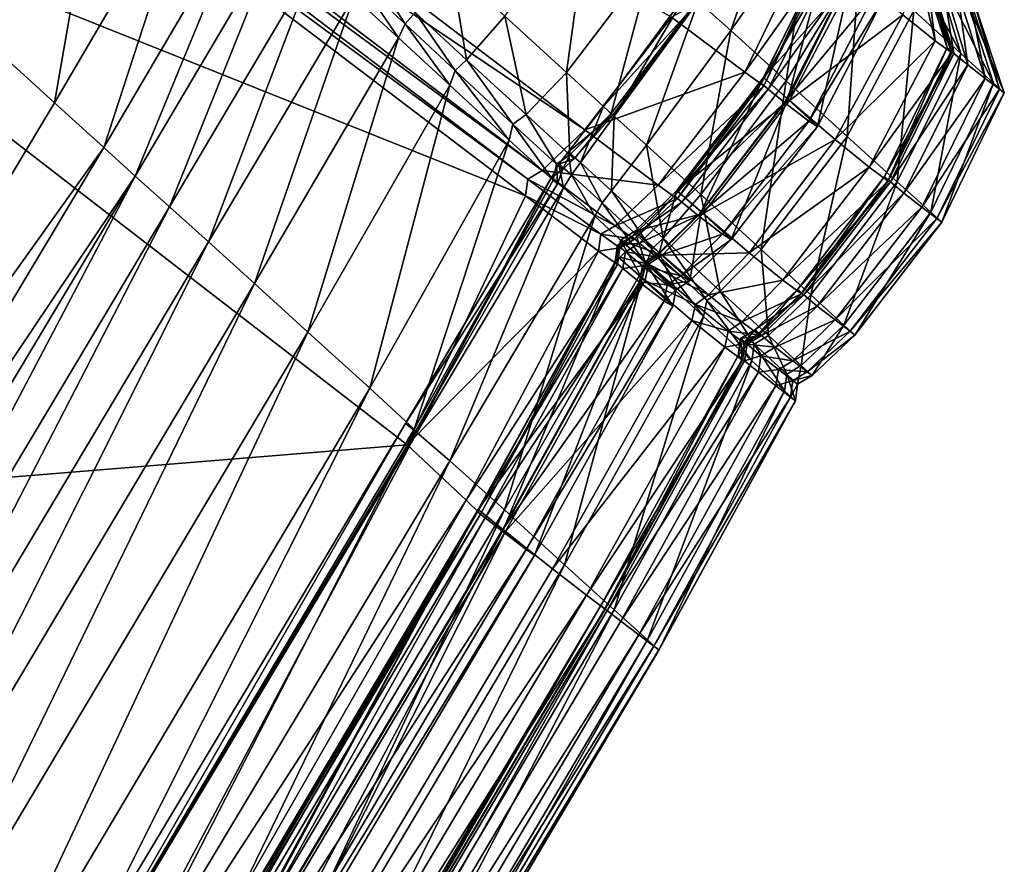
# Model space of a CAD drawing. Header units: millimetres. Extents: x 2387 to 13955, y -4964 to 364.
# Tile 212 of 656: x 6338 to 6350, y -4441 to -4430. Entities that reach past the tile are written whole.
import ezdxf

# ---------------------------------------------------------------- set-up
doc = ezdxf.new("R2010")
doc.units = ezdxf.units.MM
doc.header["$MEASUREMENT"] = 0
doc.layers.add('Predefinito', color=7, linetype='Continuous', true_color=0x000000)

msp = doc.modelspace()

# ---------------------------------------------------------------- linework, layer by layer
at = {"layer": 'Predefinito'}
for points in [[(6345.15, -4431.818, 440.492), (6335.255, -4424.305, 485.693), (6334.735, -4424.801, 485.667)], [(6335.255, -4424.305, 485.693), (6345.15, -4431.818, 440.492), (6346.209, -4430.439, 440.494)], [(6344.628, -4432.314, 440.486), (6334.735, -4424.801, 485.667), (6334.559, -4424.906, 485.65)], [(6334.735, -4424.801, 485.667), (6344.628, -4432.314, 440.486), (6345.15, -4431.818, 440.492)], [(6344.451, -4432.419, 440.482), (6334.559, -4424.906, 485.65), (6334.531, -4425.109, 485.667)], [(6334.559, -4424.906, 485.65), (6344.451, -4432.419, 440.482), (6344.628, -4432.314, 440.486)], [(6344.424, -4432.622, 440.486), (6334.531, -4425.109, 485.667), (6333.255, -4428.152, 485.693)], [(6334.531, -4425.109, 485.667), (6344.424, -4432.622, 440.486), (6344.451, -4432.419, 440.482)], [(6337.471, -4426.043, 12.432), (6339.364, -4427.507, 12.695), (6337.597, -4430.51, 12.568)], [(6338.672, -4431.487, 12.917), (6337.597, -4430.51, 12.568), (6339.364, -4427.507, 12.695)], [(6339.364, -4427.507, 12.695), (6340.431, -4428.481, 13.041), (6338.672, -4431.487, 12.917)], [(6342.979, -4435.666, 440.492), (6333.255, -4428.152, 485.693), (6329.334, -4436.776, 485.701)], [(6333.255, -4428.152, 485.693), (6342.979, -4435.666, 440.492), (6344.424, -4432.622, 440.486)], [(6339.274, -4432.034, 13.256), (6338.672, -4431.487, 12.917), (6340.431, -4428.481, 13.041)], [(6340.431, -4428.481, 13.041), (6341.035, -4429.03, 13.382), (6339.274, -4432.034, 13.256)], [(6346.932, -4430.603, 16.203), (6346.534, -4430.247, 16.184), (6347.535, -4428.877, 16.344)], [(6347.535, -4428.877, 16.344), (6347.906, -4429.21, 16.46), (6346.932, -4430.603, 16.203)], [(6339.657, -4432.381, 13.477), (6339.274, -4432.034, 13.256), (6341.035, -4429.03, 13.382)], [(6341.035, -4429.03, 13.382), (6341.426, -4429.38, 13.605), (6339.657, -4432.381, 13.477)], [(6344.926, -4431.118, 14.76), (6344.171, -4430.428, 13.908), (6345.212, -4429.038, 13.873)], [(6345.212, -4429.038, 13.873), (6345.977, -4429.734, 14.741), (6344.926, -4431.118, 14.76)], [(6347.608, -4431.216, 16.944), (6346.932, -4430.603, 16.203), (6347.906, -4429.21, 16.46)], [(6347.906, -4429.21, 16.46), (6348.503, -4429.753, 17.178), (6347.608, -4431.216, 16.944)], [(6340.075, -4432.756, 13.472), (6339.657, -4432.381, 13.477), (6341.426, -4429.38, 13.605)], [(6341.426, -4429.38, 13.605), (6341.851, -4429.761, 13.601), (6340.075, -4432.756, 13.472)], [(6348.953, -4429.391, 19.312), (6349.419, -4429.818, 22.079), (6349.744, -4430.883, 21.808)], [(6349.744, -4430.883, 21.808), (6349.169, -4430.36, 18.844), (6348.953, -4429.391, 19.312)], [(6346.209, -4430.439, 440.494), (6347.103, -4431.114, 435.474), (6347.869, -4429.536, 435.496)], [(6348.103, -4429.701, 433.656), (6347.869, -4429.536, 435.496), (6347.103, -4431.114, 435.474)], [(6347.337, -4431.279, 433.659), (6347.302, -4431.245, 433.463), (6348.072, -4429.671, 433.406)], [(6348.171, -4429.755, 433.187), (6348.072, -4429.671, 433.406), (6347.302, -4431.245, 433.463)], [(6347.627, -4431.44, 426.613), (6347.332, -4431.177, 426.453), (6348.111, -4429.611, 426.413)], [(6348.455, -4429.913, 426.263), (6348.111, -4429.611, 426.413), (6347.332, -4431.177, 426.453)], [(6348.072, -4429.671, 433.406), (6348.103, -4429.701, 433.656), (6347.337, -4431.279, 433.659)], [(6348.111, -4429.611, 426.413), (6348.411, -4429.877, 426.68), (6347.627, -4431.44, 426.613)], [(6340.552, -4433.186, 13.424), (6340.075, -4432.756, 13.472), (6341.851, -4429.761, 13.601)], [(6341.851, -4429.761, 13.601), (6342.327, -4430.192, 13.551), (6340.552, -4433.186, 13.424)], [(6345.47, -4431.615, 15.657), (6344.926, -4431.118, 14.76), (6345.977, -4429.734, 14.741)], [(6345.977, -4429.734, 14.741), (6346.524, -4430.233, 15.652), (6345.47, -4431.615, 15.657)], [(6347.103, -4431.114, 435.474), (6347.337, -4431.279, 433.659), (6348.103, -4429.701, 433.656)], [(6347.302, -4431.245, 433.463), (6347.39, -4431.32, 433.296), (6348.171, -4429.755, 433.187)], [(6348.381, -4429.927, 432.288), (6348.171, -4429.755, 433.187), (6347.39, -4431.32, 433.296)], [(6348.355, -4431.896, 18.688), (6347.608, -4431.216, 16.944), (6348.503, -4429.753, 17.178)], [(6348.503, -4429.753, 17.178), (6349.169, -4430.36, 18.844), (6348.355, -4431.896, 18.688)], [(6349.032, -4430.411, 425.445), (6349.429, -4430.73, 423.175), (6349.195, -4429.745, 422.934)], [(6349.311, -4429.814, 420.942), (6349.195, -4429.745, 422.934), (6349.429, -4430.73, 423.175)], [(6349.323, -4429.809, 419.206), (6349.219, -4429.719, 419.594), (6349.575, -4430.811, 419.679)], [(6349.219, -4429.719, 419.594), (6349.267, -4429.763, 420.001), (6349.623, -4430.856, 419.924)], [(6349.623, -4430.856, 419.924), (6349.575, -4430.811, 419.679), (6349.219, -4429.719, 419.594)], [(6349.267, -4429.763, 420.001), (6349.311, -4429.814, 420.942), (6349.632, -4430.876, 420.863)], [(6349.632, -4430.876, 420.863), (6349.623, -4430.856, 419.924), (6349.267, -4429.763, 420.001)], [(6342.953, -4430.522, 13.72), (6342.421, -4430.029, 13.637), (6342.533, -4429.88, 13.551)], [(6342.533, -4429.88, 13.551), (6343.077, -4430.381, 13.638), (6342.953, -4430.522, 13.72)], [(6343.704, -4430.961, 14.01), (6343.077, -4430.381, 13.638), (6343.517, -4429.83, 13.515)], [(6343.517, -4429.83, 13.515), (6344.171, -4430.428, 13.908), (6343.704, -4430.961, 14.01)], [(6347.332, -4431.177, 426.453), (6347.65, -4431.457, 426.405), (6348.455, -4429.913, 426.263)], [(6347.993, -4431.775, 427.565), (6347.627, -4431.44, 426.613), (6348.411, -4429.877, 426.68)], [(6349.032, -4430.411, 425.445), (6348.455, -4429.913, 426.263), (6347.65, -4431.457, 426.405)], [(6348.411, -4429.877, 426.68), (6348.79, -4430.224, 427.671), (6347.993, -4431.775, 427.565)], [(6349.429, -4430.73, 423.175), (6349.632, -4430.876, 420.863), (6349.311, -4429.814, 420.942)], [(6349.575, -4430.811, 419.679), (6349.657, -4430.883, 419.449), (6349.323, -4429.809, 419.206)], [(6349.508, -4429.964, 417.287), (6349.323, -4429.809, 419.206), (6349.657, -4430.883, 419.449)], [(6349.419, -4429.818, 22.079), (6349.785, -4430.152, 25.46), (6350.141, -4431.245, 25.333)], [(6350.141, -4431.245, 25.333), (6349.744, -4430.883, 21.808), (6349.419, -4429.818, 22.079)], [(6342.871, -4430.692, 13.638), (6342.327, -4430.192, 13.551), (6342.421, -4430.029, 13.637)], [(6342.421, -4430.029, 13.637), (6342.953, -4430.522, 13.72), (6342.871, -4430.692, 13.638)], [(6347.39, -4431.32, 433.296), (6347.588, -4431.483, 432.392), (6348.381, -4429.927, 432.288)], [(6348.683, -4430.162, 429.995), (6348.381, -4429.927, 432.288), (6347.588, -4431.483, 432.392)], [(6349.703, -4430.114, 412.288), (6349.508, -4429.964, 417.287), (6349.827, -4431.024, 417.601)], [(6349.657, -4430.883, 419.449), (6349.827, -4431.024, 417.601), (6349.508, -4429.964, 417.287)], [(6345.509, -4431.649, 16.206), (6345.376, -4431.532, 16.36), (6346.405, -4430.133, 16.355)], [(6346.534, -4430.247, 16.184), (6346.405, -4430.133, 16.355), (6345.376, -4431.532, 16.36)], [(6346.405, -4430.133, 16.355), (6346.534, -4430.247, 16.184), (6345.509, -4431.649, 16.206)], [(6347.588, -4431.483, 432.392), (6347.885, -4431.712, 429.987), (6348.683, -4430.162, 429.995)], [(6348.79, -4430.224, 427.671), (6348.683, -4430.162, 429.995), (6347.885, -4431.712, 429.987)], [(6349.827, -4431.024, 417.601), (6350.039, -4431.188, 412.499), (6349.703, -4430.114, 412.288)], [(6349.854, -4430.224, 360.659), (6349.703, -4430.114, 412.288), (6350.039, -4431.188, 412.499)], [(6349.785, -4430.152, 25.46), (6349.906, -4430.262, 28.733), (6350.273, -4431.365, 28.686)], [(6350.273, -4431.365, 28.686), (6350.141, -4431.245, 25.333), (6349.785, -4430.152, 25.46)], [(6341.113, -4433.694, 13.516), (6340.552, -4433.186, 13.424), (6342.327, -4430.192, 13.551)], [(6342.327, -4430.192, 13.551), (6342.871, -4430.692, 13.638), (6341.113, -4433.694, 13.516)], [(6345.376, -4431.532, 16.36), (6345.491, -4431.637, 16.184), (6346.534, -4430.247, 16.184)], [(6345.491, -4431.637, 16.184), (6345.47, -4431.615, 15.657), (6346.524, -4430.233, 15.652)], [(6346.524, -4430.233, 15.652), (6346.534, -4430.247, 16.184), (6345.491, -4431.637, 16.184)], [(6345.903, -4432.002, 16.238), (6345.509, -4431.649, 16.206), (6346.534, -4430.247, 16.184)], [(6346.534, -4430.247, 16.184), (6346.932, -4430.603, 16.203), (6345.903, -4432.002, 16.238)], [(6347.885, -4431.712, 429.987), (6347.993, -4431.775, 427.565), (6348.79, -4430.224, 427.671)], [(6350.039, -4431.188, 412.499), (6350.214, -4431.32, 360.726), (6349.854, -4430.224, 360.659)], [(6349.904, -4430.26, 218.851), (6349.854, -4430.224, 360.659), (6350.214, -4431.32, 360.726)], [(6350.214, -4431.32, 360.726), (6350.273, -4431.364, 218.861), (6349.904, -4430.26, 218.851)], [(6349.904, -4430.261, 77.872), (6349.904, -4430.26, 218.851), (6350.273, -4431.364, 218.861)], [(6349.906, -4430.262, 28.733), (6349.904, -4430.261, 77.872), (6350.273, -4431.365, 77.863)], [(6350.273, -4431.364, 218.861), (6350.273, -4431.365, 77.863), (6349.904, -4430.261, 77.872)], [(6350.273, -4431.365, 77.863), (6350.273, -4431.365, 28.686), (6349.906, -4430.262, 28.733)], [(6343.563, -4431.09, 14.079), (6342.953, -4430.522, 13.72), (6343.077, -4430.381, 13.638)], [(6343.077, -4430.381, 13.638), (6343.704, -4430.961, 14.01), (6343.563, -4431.09, 14.079)], [(6348.966, -4432.452, 21.717), (6348.355, -4431.896, 18.688), (6349.169, -4430.36, 18.844)], [(6349.169, -4430.36, 18.844), (6349.744, -4430.883, 21.808), (6348.966, -4432.452, 21.717)], [(6337.597, -4430.51, 12.568), (6338.672, -4431.487, 12.917), (6333.494, -4440.119, 12.873)], [(6343.498, -4431.272, 14.01), (6342.871, -4430.692, 13.638), (6342.953, -4430.522, 13.72)], [(6342.953, -4430.522, 13.72), (6343.563, -4431.09, 14.079), (6343.498, -4431.272, 14.01)], [(6344.431, -4431.631, 14.817), (6343.704, -4430.961, 14.01), (6344.171, -4430.428, 13.908)], [(6344.171, -4430.428, 13.908), (6344.926, -4431.118, 14.76), (6344.431, -4431.631, 14.817)], [(6347.103, -4431.114, 435.474), (6346.209, -4430.439, 440.494), (6345.15, -4431.818, 440.492)], [(6347.65, -4431.457, 426.405), (6348.206, -4431.936, 425.621), (6349.032, -4430.411, 425.445)], [(6349.429, -4430.73, 423.175), (6349.032, -4430.411, 425.445), (6348.206, -4431.936, 425.621)], [(6346.567, -4432.607, 16.976), (6345.903, -4432.002, 16.238), (6346.932, -4430.603, 16.203)], [(6346.932, -4430.603, 16.203), (6347.608, -4431.216, 16.944), (6346.567, -4432.607, 16.976)], [(6341.766, -4434.288, 13.908), (6341.113, -4433.694, 13.516), (6342.871, -4430.692, 13.638)], [(6342.871, -4430.692, 13.638), (6343.498, -4431.272, 14.01), (6341.766, -4434.288, 13.908)], [(6348.206, -4431.936, 425.621), (6348.621, -4432.271, 423.255), (6349.429, -4430.73, 423.175)], [(6349.632, -4430.876, 420.863), (6349.429, -4430.73, 423.175), (6348.621, -4432.271, 423.255)], [(6348.621, -4432.271, 423.255), (6348.853, -4432.443, 420.837), (6349.632, -4430.876, 420.863)], [(6349.657, -4430.883, 419.449), (6349.575, -4430.811, 419.679), (6348.808, -4432.388, 419.707)], [(6348.856, -4432.433, 419.899), (6348.808, -4432.388, 419.707), (6349.575, -4430.811, 419.679)], [(6348.808, -4432.388, 419.707), (6348.883, -4432.453, 419.53), (6349.657, -4430.883, 419.449)], [(6348.853, -4432.443, 420.837), (6348.856, -4432.433, 419.899), (6349.623, -4430.856, 419.924)], [(6349.623, -4430.856, 419.924), (6349.632, -4430.876, 420.863), (6348.853, -4432.443, 420.837)], [(6349.575, -4430.811, 419.679), (6349.623, -4430.856, 419.924), (6348.856, -4432.433, 419.899)], [(6349.827, -4431.024, 417.601), (6349.657, -4430.883, 419.449), (6348.883, -4432.453, 419.53)], [(6349.374, -4432.822, 25.291), (6348.966, -4432.452, 21.717), (6349.744, -4430.883, 21.808)], [(6349.744, -4430.883, 21.808), (6350.141, -4431.245, 25.333), (6349.374, -4432.822, 25.291)], [(6344.271, -4431.748, 14.855), (6343.563, -4431.09, 14.079), (6343.704, -4430.961, 14.01)], [(6343.704, -4430.961, 14.01), (6344.431, -4431.631, 14.817), (6344.271, -4431.748, 14.855)], [(6344.225, -4431.942, 14.817), (6343.498, -4431.272, 14.01), (6343.563, -4431.09, 14.079)], [(6343.563, -4431.09, 14.079), (6344.271, -4431.748, 14.855), (6344.225, -4431.942, 14.817)], [(6344.967, -4432.123, 15.671), (6344.431, -4431.631, 14.817), (6344.926, -4431.118, 14.76)], [(6344.926, -4431.118, 14.76), (6345.47, -4431.615, 15.657), (6344.967, -4432.123, 15.671)], [(6345.15, -4431.818, 440.492), (6346.043, -4432.492, 435.477), (6347.103, -4431.114, 435.474)], [(6347.337, -4431.279, 433.659), (6347.103, -4431.114, 435.474), (6346.043, -4432.492, 435.477)], [(6348.883, -4432.453, 419.53), (6349.047, -4432.59, 417.706), (6349.827, -4431.024, 417.601)], [(6350.039, -4431.188, 412.499), (6349.827, -4431.024, 417.601), (6349.047, -4432.59, 417.706)], [(6346.277, -4432.658, 433.659), (6346.243, -4432.624, 433.455), (6347.302, -4431.245, 433.463)], [(6347.39, -4431.32, 433.296), (6347.302, -4431.245, 433.463), (6346.243, -4432.624, 433.455)], [(6346.57, -4432.819, 426.623), (6346.274, -4432.556, 426.448), (6347.332, -4431.177, 426.453)], [(6347.65, -4431.457, 426.405), (6347.332, -4431.177, 426.453), (6346.274, -4432.556, 426.448)], [(6347.302, -4431.245, 433.463), (6347.337, -4431.279, 433.659), (6346.277, -4432.658, 433.659)], [(6347.302, -4433.279, 18.709), (6346.567, -4432.607, 16.976), (6347.608, -4431.216, 16.944)], [(6347.332, -4431.177, 426.453), (6347.627, -4431.44, 426.613), (6346.57, -4432.819, 426.623)], [(6347.608, -4431.216, 16.944), (6348.355, -4431.896, 18.688), (6347.302, -4433.279, 18.709)], [(6349.047, -4432.59, 417.706), (6349.265, -4432.76, 412.57), (6350.039, -4431.188, 412.499)], [(6350.214, -4431.32, 360.726), (6350.039, -4431.188, 412.499), (6349.265, -4432.76, 412.57)], [(6349.51, -4432.946, 28.67), (6349.374, -4432.822, 25.291), (6350.141, -4431.245, 25.333)], [(6350.141, -4431.245, 25.333), (6350.273, -4431.365, 28.686), (6349.51, -4432.946, 28.67)], [(6342.522, -4434.974, 14.76), (6341.766, -4434.288, 13.908), (6343.498, -4431.272, 14.01)], [(6343.498, -4431.272, 14.01), (6344.225, -4431.942, 14.817), (6342.522, -4434.974, 14.76)], [(6346.043, -4432.492, 435.477), (6346.277, -4432.658, 433.659), (6347.337, -4431.279, 433.659)], [(6346.243, -4432.624, 433.455), (6346.333, -4432.7, 433.281), (6347.39, -4431.32, 433.296)], [(6347.588, -4431.483, 432.392), (6347.39, -4431.32, 433.296), (6346.333, -4432.7, 433.281)], [(6349.265, -4432.76, 412.57), (6349.448, -4432.899, 360.748), (6350.214, -4431.32, 360.726)], [(6350.273, -4431.364, 218.861), (6350.214, -4431.32, 360.726), (6349.448, -4432.899, 360.748)], [(6349.448, -4432.899, 360.748), (6349.51, -4432.946, 218.865), (6350.273, -4431.364, 218.861)], [(6350.273, -4431.365, 77.863), (6350.273, -4431.364, 218.861), (6349.51, -4432.946, 218.865)], [(6349.51, -4432.946, 77.86), (6349.51, -4432.946, 28.67), (6350.273, -4431.365, 28.686)], [(6350.273, -4431.365, 28.686), (6350.273, -4431.365, 77.863), (6349.51, -4432.946, 77.86)], [(6349.51, -4432.946, 218.865), (6349.51, -4432.946, 77.86), (6350.273, -4431.365, 77.863)], [(6333.494, -4440.119, 12.873), (6338.672, -4431.487, 12.917), (6339.274, -4432.034, 13.256)], [(6346.274, -4432.556, 426.448), (6346.596, -4432.839, 426.385), (6347.65, -4431.457, 426.405)], [(6346.333, -4432.7, 433.281), (6346.533, -4432.863, 432.378), (6347.588, -4431.483, 432.392)], [(6347.885, -4431.712, 429.987), (6347.588, -4431.483, 432.392), (6346.533, -4432.863, 432.378)], [(6346.938, -4433.156, 427.579), (6346.57, -4432.819, 426.623), (6347.627, -4431.44, 426.613)], [(6348.206, -4431.936, 425.621), (6347.65, -4431.457, 426.405), (6346.596, -4432.839, 426.385)], [(6347.627, -4431.44, 426.613), (6347.993, -4431.775, 427.565), (6346.938, -4433.156, 427.579)], [(6345.095, -4432.216, 16.271), (6344.947, -4432.09, 16.376), (6345.376, -4431.532, 16.36)], [(6345.491, -4431.637, 16.184), (6345.376, -4431.532, 16.36), (6344.947, -4432.09, 16.376)], [(6345.376, -4431.532, 16.36), (6345.509, -4431.649, 16.206), (6345.095, -4432.216, 16.271)], [(6344.802, -4432.237, 15.68), (6344.271, -4431.748, 14.855), (6344.431, -4431.631, 14.817)], [(6344.431, -4431.631, 14.817), (6344.967, -4432.123, 15.671), (6344.802, -4432.237, 15.68)], [(6344.947, -4432.09, 16.376), (6345.022, -4432.168, 16.183), (6345.491, -4431.637, 16.184)], [(6345.022, -4432.168, 16.183), (6344.967, -4432.123, 15.671), (6345.47, -4431.615, 15.657)], [(6345.47, -4431.615, 15.657), (6345.491, -4431.637, 16.184), (6345.022, -4432.168, 16.183)], [(6345.476, -4432.561, 16.345), (6345.095, -4432.216, 16.271), (6345.509, -4431.649, 16.206)], [(6345.509, -4431.649, 16.206), (6345.903, -4432.002, 16.238), (6345.476, -4432.561, 16.345)], [(6346.533, -4432.863, 432.378), (6346.83, -4433.093, 429.988), (6347.885, -4431.712, 429.987)], [(6347.993, -4431.775, 427.565), (6347.885, -4431.712, 429.987), (6346.83, -4433.093, 429.988)], [(6344.762, -4432.433, 15.671), (6344.225, -4431.942, 14.817), (6344.271, -4431.748, 14.855)], [(6344.271, -4431.748, 14.855), (6344.802, -4432.237, 15.68), (6344.762, -4432.433, 15.671)], [(6346.043, -4432.492, 435.477), (6345.15, -4431.818, 440.492), (6344.628, -4432.314, 440.486)], [(6346.83, -4433.093, 429.988), (6346.938, -4433.156, 427.579), (6347.993, -4431.775, 427.565)], [(6343.065, -4435.473, 15.657), (6342.522, -4434.974, 14.76), (6344.225, -4431.942, 14.817)], [(6344.225, -4431.942, 14.817), (6344.762, -4432.433, 15.671), (6343.065, -4435.473, 15.657)], [(6346.596, -4432.839, 426.385), (6347.155, -4433.32, 425.597), (6348.206, -4431.936, 425.621)], [(6348.621, -4432.271, 423.255), (6348.206, -4431.936, 425.621), (6347.155, -4433.32, 425.597)], [(6347.908, -4433.831, 21.729), (6347.302, -4433.279, 18.709), (6348.355, -4431.896, 18.688)], [(6348.355, -4431.896, 18.688), (6348.966, -4432.452, 21.717), (6347.908, -4433.831, 21.729)], [(6339.274, -4432.034, 13.256), (6334.098, -4440.67, 13.212), (6333.494, -4440.119, 12.873)], [(6334.098, -4440.67, 13.212), (6339.274, -4432.034, 13.256), (6339.657, -4432.381, 13.477)], [(6346.104, -4433.142, 17.072), (6345.476, -4432.561, 16.345), (6345.903, -4432.002, 16.238)], [(6345.903, -4432.002, 16.238), (6346.567, -4432.607, 16.976), (6346.104, -4433.142, 17.072)], [(6344.88, -4432.296, 16.183), (6344.802, -4432.237, 15.68), (6344.967, -4432.123, 15.671)], [(6344.988, -4432.368, 16.315), (6344.832, -4432.236, 16.387), (6344.947, -4432.09, 16.376)], [(6345.022, -4432.168, 16.183), (6344.947, -4432.09, 16.376), (6344.832, -4432.236, 16.387)], [(6344.832, -4432.236, 16.387), (6344.88, -4432.296, 16.183), (6345.022, -4432.168, 16.183)], [(6344.967, -4432.123, 15.671), (6345.022, -4432.168, 16.183), (6344.88, -4432.296, 16.183)], [(6344.947, -4432.09, 16.376), (6345.095, -4432.216, 16.271), (6344.988, -4432.368, 16.315)], [(6345.521, -4432.988, 435.486), (6344.628, -4432.314, 440.486), (6344.451, -4432.419, 440.482)], [(6344.628, -4432.314, 440.486), (6345.521, -4432.988, 435.486), (6346.043, -4432.492, 435.477)], [(6344.889, -4432.525, 16.271), (6344.742, -4432.399, 16.376), (6344.832, -4432.236, 16.387)], [(6344.88, -4432.296, 16.183), (6344.832, -4432.236, 16.387), (6344.742, -4432.399, 16.376)], [(6344.742, -4432.399, 16.376), (6344.817, -4432.477, 16.183), (6344.88, -4432.296, 16.183)], [(6344.817, -4432.477, 16.183), (6344.762, -4432.433, 15.671), (6344.802, -4432.237, 15.68)], [(6344.802, -4432.237, 15.68), (6344.88, -4432.296, 16.183), (6344.817, -4432.477, 16.183)], [(6344.832, -4432.236, 16.387), (6344.988, -4432.368, 16.315), (6344.889, -4432.525, 16.271)], [(6345.362, -4432.708, 16.415), (6344.988, -4432.368, 16.315), (6345.095, -4432.216, 16.271)], [(6345.095, -4432.216, 16.271), (6345.476, -4432.561, 16.345), (6345.362, -4432.708, 16.415)], [(6347.155, -4433.32, 425.597), (6347.568, -4433.653, 423.244), (6348.621, -4432.271, 423.255)], [(6348.853, -4432.443, 420.837), (6348.621, -4432.271, 423.255), (6347.568, -4433.653, 423.244)], [(6339.657, -4432.381, 13.477), (6334.485, -4441.023, 13.434), (6334.098, -4440.67, 13.212)], [(6334.912, -4441.399, 13.43), (6334.485, -4441.023, 13.434), (6339.657, -4432.381, 13.477)], [(6339.657, -4432.381, 13.477), (6340.075, -4432.756, 13.472), (6334.912, -4441.399, 13.43)], [(6343.097, -4435.516, 16.204), (6342.959, -4435.406, 16.358), (6344.742, -4432.399, 16.376)], [(6344.817, -4432.477, 16.183), (6344.742, -4432.399, 16.376), (6342.959, -4435.406, 16.358)], [(6343.079, -4435.504, 16.182), (6343.065, -4435.473, 15.657), (6344.762, -4432.433, 15.671)], [(6344.762, -4432.433, 15.671), (6344.817, -4432.477, 16.183), (6343.079, -4435.504, 16.182)], [(6344.742, -4432.399, 16.376), (6344.889, -4432.525, 16.271), (6343.097, -4435.516, 16.204)], [(6345.344, -4433.092, 435.491), (6344.451, -4432.419, 440.482), (6344.424, -4432.622, 440.486)], [(6344.451, -4432.419, 440.482), (6345.344, -4433.092, 435.491), (6345.521, -4432.988, 435.486)], [(6345.271, -4432.871, 16.345), (6344.889, -4432.525, 16.271), (6344.988, -4432.368, 16.315)], [(6344.988, -4432.368, 16.315), (6345.362, -4432.708, 16.415), (6345.271, -4432.871, 16.345)], [(6347.568, -4433.653, 423.244), (6347.795, -4433.822, 420.841), (6348.853, -4432.443, 420.837)], [(6348.883, -4432.453, 419.53), (6348.808, -4432.388, 419.707), (6347.748, -4433.766, 419.703)], [(6347.797, -4433.812, 419.902), (6347.748, -4433.766, 419.703), (6348.808, -4432.388, 419.707)], [(6348.856, -4432.433, 419.899), (6348.853, -4432.443, 420.837), (6347.795, -4433.822, 420.841)], [(6347.795, -4433.822, 420.841), (6347.797, -4433.812, 419.902), (6348.856, -4432.433, 419.899)], [(6348.808, -4432.388, 419.707), (6348.856, -4432.433, 419.899), (6347.797, -4433.812, 419.902)], [(6342.959, -4435.406, 16.358), (6343.079, -4435.504, 16.182), (6344.817, -4432.477, 16.183)], [(6343.498, -4435.86, 16.238), (6343.097, -4435.516, 16.204), (6344.889, -4432.525, 16.271)], [(6344.889, -4432.525, 16.271), (6345.271, -4432.871, 16.345), (6343.498, -4435.86, 16.238)], [(6345.966, -4433.273, 17.136), (6345.362, -4432.708, 16.415), (6345.476, -4432.561, 16.345)], [(6345.476, -4432.561, 16.345), (6346.104, -4433.142, 17.072), (6345.966, -4433.273, 17.136)], [(6346.277, -4432.658, 433.659), (6346.043, -4432.492, 435.477), (6345.521, -4432.988, 435.486)], [(6346.056, -4433.32, 426.65), (6345.758, -4433.056, 426.431), (6346.274, -4432.556, 426.448)], [(6346.596, -4432.839, 426.385), (6346.274, -4432.556, 426.448), (6345.758, -4433.056, 426.431)], [(6346.274, -4432.556, 426.448), (6346.57, -4432.819, 426.623), (6346.056, -4433.32, 426.65)], [(6347.748, -4433.766, 419.703), (6347.825, -4433.833, 419.519), (6348.883, -4432.453, 419.53)], [(6349.047, -4432.59, 417.706), (6348.883, -4432.453, 419.53), (6347.825, -4433.833, 419.519)], [(6348.314, -4434.201, 25.297), (6347.908, -4433.831, 21.729), (6348.966, -4432.452, 21.717)], [(6348.966, -4432.452, 21.717), (6349.374, -4432.822, 25.291), (6348.314, -4434.201, 25.297)], [(6345.317, -4433.297, 435.486), (6344.424, -4432.622, 440.486), (6342.979, -4435.666, 440.492)], [(6344.424, -4432.622, 440.486), (6345.317, -4433.297, 435.486), (6345.344, -4433.092, 435.491)], [(6345.521, -4432.988, 435.486), (6345.755, -4433.153, 433.658), (6346.277, -4432.658, 433.659)], [(6345.755, -4433.153, 433.658), (6345.723, -4433.121, 433.431), (6346.243, -4432.624, 433.455)], [(6346.333, -4432.7, 433.281), (6346.243, -4432.624, 433.455), (6345.723, -4433.121, 433.431)], [(6346.243, -4432.624, 433.455), (6346.277, -4432.658, 433.659), (6345.755, -4433.153, 433.658)], [(6346.802, -4433.789, 18.773), (6346.104, -4433.142, 17.072), (6346.567, -4432.607, 16.976)], [(6346.567, -4432.607, 16.976), (6347.302, -4433.279, 18.709), (6346.802, -4433.789, 18.773)], [(6347.825, -4433.833, 419.519), (6347.989, -4433.97, 417.691), (6349.047, -4432.59, 417.706)], [(6349.265, -4432.76, 412.57), (6349.047, -4432.59, 417.706), (6347.989, -4433.97, 417.691)], [(6335.397, -4441.826, 13.384), (6334.912, -4441.399, 13.43), (6340.075, -4432.756, 13.472)], [(6340.075, -4432.756, 13.472), (6340.552, -4433.186, 13.424), (6335.397, -4441.826, 13.384)], [(6345.899, -4433.452, 17.072), (6345.271, -4432.871, 16.345), (6345.362, -4432.708, 16.415)], [(6345.362, -4432.708, 16.415), (6345.966, -4433.273, 17.136), (6345.899, -4433.452, 17.072)], [(6345.723, -4433.121, 433.431), (6345.817, -4433.2, 433.236), (6346.333, -4432.7, 433.281)], [(6346.533, -4432.863, 432.378), (6346.333, -4432.7, 433.281), (6345.817, -4433.2, 433.236)], [(6347.989, -4433.97, 417.691), (6348.206, -4434.139, 412.56), (6349.265, -4432.76, 412.57)], [(6349.448, -4432.899, 360.748), (6349.265, -4432.76, 412.57), (6348.206, -4434.139, 412.56)], [(6344.166, -4436.46, 16.976), (6343.498, -4435.86, 16.238), (6345.271, -4432.871, 16.345)], [(6345.271, -4432.871, 16.345), (6345.899, -4433.452, 17.072), (6344.166, -4436.46, 16.976)], [(6345.758, -4433.056, 426.431), (6346.092, -4433.346, 426.327), (6346.596, -4432.839, 426.385)], [(6345.817, -4433.2, 433.236), (6346.022, -4433.367, 432.335), (6346.533, -4432.863, 432.378)], [(6346.83, -4433.093, 429.988), (6346.533, -4432.863, 432.378), (6346.022, -4433.367, 432.335)], [(6346.43, -4433.661, 427.623), (6346.056, -4433.32, 426.65), (6346.57, -4432.819, 426.623)], [(6347.155, -4433.32, 425.597), (6346.596, -4432.839, 426.385), (6346.092, -4433.346, 426.327)], [(6346.57, -4432.819, 426.623), (6346.938, -4433.156, 427.579), (6346.43, -4433.661, 427.623)], [(6348.206, -4434.139, 412.56), (6348.389, -4434.278, 360.745), (6349.448, -4432.899, 360.748)], [(6348.449, -4434.324, 28.672), (6348.314, -4434.201, 25.297), (6349.374, -4432.822, 25.291)], [(6349.51, -4432.946, 218.865), (6349.448, -4432.899, 360.748), (6348.389, -4434.278, 360.745)], [(6349.374, -4432.822, 25.291), (6349.51, -4432.946, 28.67), (6348.449, -4434.324, 28.672)], [(6345.755, -4433.153, 433.658), (6345.521, -4432.988, 435.486), (6345.344, -4433.092, 435.491)], [(6348.389, -4434.278, 360.745), (6348.449, -4434.324, 218.864), (6349.51, -4432.946, 218.865)], [(6349.51, -4432.946, 28.67), (6349.51, -4432.946, 77.86), (6348.449, -4434.324, 77.86)], [(6348.449, -4434.324, 77.86), (6348.449, -4434.324, 28.672), (6349.51, -4432.946, 28.67)], [(6349.51, -4432.946, 77.86), (6349.51, -4432.946, 218.865), (6348.449, -4434.324, 218.864)], [(6348.449, -4434.324, 218.864), (6348.449, -4434.324, 77.86), (6349.51, -4432.946, 77.86)], [(6345.577, -4433.258, 433.657), (6345.344, -4433.092, 435.491), (6345.317, -4433.297, 435.486)], [(6345.344, -4433.092, 435.491), (6345.577, -4433.258, 433.657), (6345.755, -4433.153, 433.658)], [(6345.577, -4433.258, 433.657), (6345.546, -4433.226, 433.416), (6345.723, -4433.121, 433.431)], [(6345.817, -4433.2, 433.236), (6345.723, -4433.121, 433.431), (6345.546, -4433.226, 433.416)], [(6345.851, -4433.631, 426.65), (6345.552, -4433.367, 426.431), (6345.584, -4433.164, 426.42)], [(6345.926, -4433.459, 426.288), (6345.584, -4433.164, 426.42), (6345.552, -4433.367, 426.431)], [(6345.723, -4433.121, 433.431), (6345.755, -4433.153, 433.658), (6345.577, -4433.258, 433.657)], [(6345.884, -4433.429, 426.668), (6345.584, -4433.164, 426.42), (6345.758, -4433.056, 426.431)], [(6346.092, -4433.346, 426.327), (6345.758, -4433.056, 426.431), (6345.584, -4433.164, 426.42)], [(6345.584, -4433.164, 426.42), (6345.884, -4433.429, 426.668), (6345.851, -4433.631, 426.65)], [(6345.584, -4433.164, 426.42), (6345.926, -4433.459, 426.288), (6346.092, -4433.346, 426.327)], [(6345.758, -4433.056, 426.431), (6346.056, -4433.32, 426.65), (6345.884, -4433.429, 426.668)], [(6346.638, -4433.903, 18.816), (6345.966, -4433.273, 17.136), (6346.104, -4433.142, 17.072)], [(6346.022, -4433.367, 432.335), (6346.323, -4433.599, 429.991), (6346.83, -4433.093, 429.988)], [(6346.104, -4433.142, 17.072), (6346.802, -4433.789, 18.773), (6346.638, -4433.903, 18.816)], [(6346.938, -4433.156, 427.579), (6346.83, -4433.093, 429.988), (6346.323, -4433.599, 429.991)], [(6346.323, -4433.599, 429.991), (6346.43, -4433.661, 427.623), (6346.938, -4433.156, 427.579)], [(6335.962, -4442.33, 13.477), (6335.397, -4441.826, 13.384), (6340.552, -4433.186, 13.424)], [(6340.552, -4433.186, 13.424), (6341.113, -4433.694, 13.516), (6335.962, -4442.33, 13.477)], [(6345.317, -4433.297, 435.486), (6345.55, -4433.463, 433.658), (6345.577, -4433.258, 433.657)], [(6345.55, -4433.463, 433.658), (6345.518, -4433.43, 433.431), (6345.546, -4433.226, 433.416)], [(6345.644, -4433.307, 433.206), (6345.546, -4433.226, 433.416), (6345.518, -4433.43, 433.431)], [(6345.546, -4433.226, 433.416), (6345.644, -4433.307, 433.206), (6345.817, -4433.2, 433.236)], [(6345.546, -4433.226, 433.416), (6345.577, -4433.258, 433.657), (6345.55, -4433.463, 433.658)], [(6346.022, -4433.367, 432.335), (6345.817, -4433.2, 433.236), (6345.644, -4433.307, 433.206)], [(6346.597, -4434.098, 18.773), (6345.899, -4433.452, 17.072), (6345.966, -4433.273, 17.136)], [(6345.966, -4433.273, 17.136), (6346.638, -4433.903, 18.816), (6346.597, -4434.098, 18.773)], [(6347.391, -4434.33, 21.766), (6346.802, -4433.789, 18.773), (6347.302, -4433.279, 18.709)], [(6347.302, -4433.279, 18.709), (6347.908, -4433.831, 21.729), (6347.391, -4434.33, 21.766)], [(6342.979, -4435.666, 440.492), (6343.701, -4436.342, 435.477), (6345.317, -4433.297, 435.486)], [(6345.55, -4433.463, 433.658), (6345.317, -4433.297, 435.486), (6343.701, -4436.342, 435.477)], [(6344.152, -4436.702, 426.623), (6343.845, -4436.456, 426.448), (6345.552, -4433.367, 426.431)], [(6345.887, -4433.657, 426.327), (6345.552, -4433.367, 426.431), (6343.845, -4436.456, 426.448)], [(6345.552, -4433.367, 426.431), (6345.851, -4433.631, 426.65), (6344.152, -4436.702, 426.623)], [(6345.518, -4433.43, 433.431), (6345.612, -4433.509, 433.236), (6345.644, -4433.307, 433.206)], [(6345.552, -4433.367, 426.431), (6345.887, -4433.657, 426.327), (6345.926, -4433.459, 426.288)], [(6345.853, -4433.477, 432.306), (6345.644, -4433.307, 433.206), (6345.612, -4433.509, 433.236)], [(6345.644, -4433.307, 433.206), (6345.853, -4433.477, 432.306), (6346.022, -4433.367, 432.335)], [(6346.323, -4433.599, 429.991), (6346.022, -4433.367, 432.335), (6345.853, -4433.477, 432.306)], [(6346.262, -4433.772, 427.653), (6345.884, -4433.429, 426.668), (6346.056, -4433.32, 426.65)], [(6346.661, -4433.834, 425.524), (6346.092, -4433.346, 426.327), (6345.926, -4433.459, 426.288)], [(6346.056, -4433.32, 426.65), (6346.43, -4433.661, 427.623), (6346.262, -4433.772, 427.653)], [(6346.092, -4433.346, 426.327), (6346.661, -4433.834, 425.524), (6347.155, -4433.32, 425.597)], [(6347.568, -4433.653, 423.244), (6347.155, -4433.32, 425.597), (6346.661, -4433.834, 425.524)], [(6343.701, -4436.342, 435.477), (6343.875, -4436.514, 433.659), (6345.55, -4433.463, 433.658)], [(6343.875, -4436.514, 433.659), (6343.838, -4436.483, 433.455), (6345.518, -4433.43, 433.431)], [(6345.612, -4433.509, 433.236), (6345.518, -4433.43, 433.431), (6343.838, -4436.483, 433.455)], [(6343.838, -4436.483, 433.455), (6343.93, -4436.556, 433.281), (6345.612, -4433.509, 433.236)], [(6345.518, -4433.43, 433.431), (6345.55, -4433.463, 433.658), (6343.875, -4436.514, 433.659)], [(6345.818, -4433.676, 432.335), (6345.612, -4433.509, 433.236), (6343.93, -4436.556, 433.281)], [(6344.902, -4437.13, 18.709), (6344.166, -4436.46, 16.976), (6345.899, -4433.452, 17.072)], [(6345.899, -4433.452, 17.072), (6346.597, -4434.098, 18.773), (6344.902, -4437.13, 18.709)], [(6345.612, -4433.509, 433.236), (6345.818, -4433.676, 432.335), (6345.853, -4433.477, 432.306)], [(6346.155, -4433.71, 429.994), (6345.853, -4433.477, 432.306), (6345.818, -4433.676, 432.335)], [(6346.225, -4433.971, 427.623), (6345.851, -4433.631, 426.65), (6345.884, -4433.429, 426.668)], [(6345.853, -4433.477, 432.306), (6346.155, -4433.71, 429.994), (6346.323, -4433.599, 429.991)], [(6345.884, -4433.429, 426.668), (6346.262, -4433.772, 427.653), (6346.225, -4433.971, 427.623)], [(6346.501, -4433.951, 425.476), (6345.926, -4433.459, 426.288), (6345.887, -4433.657, 426.327)], [(6345.926, -4433.459, 426.288), (6346.501, -4433.951, 425.476), (6346.661, -4433.834, 425.524)], [(6344.534, -4437.014, 427.579), (6344.152, -4436.702, 426.623), (6345.851, -4433.631, 426.65)], [(6345.851, -4433.631, 426.65), (6346.225, -4433.971, 427.623), (6344.534, -4437.014, 427.579)], [(6346.43, -4433.661, 427.623), (6346.323, -4433.599, 429.991), (6346.155, -4433.71, 429.994)], [(6336.621, -4442.921, 13.874), (6335.962, -4442.33, 13.477), (6341.113, -4433.694, 13.516)], [(6341.113, -4433.694, 13.516), (6341.766, -4434.288, 13.908), (6336.621, -4442.921, 13.874)], [(6343.845, -4436.456, 426.448), (6344.178, -4436.722, 426.386), (6345.887, -4433.657, 426.327)], [(6343.93, -4436.556, 433.281), (6344.133, -4436.714, 432.378), (6345.818, -4433.676, 432.335)], [(6346.118, -4433.908, 429.991), (6345.818, -4433.676, 432.335), (6344.133, -4436.714, 432.378)], [(6346.455, -4434.144, 425.524), (6345.887, -4433.657, 426.327), (6344.178, -4436.722, 426.386)], [(6345.818, -4433.676, 432.335), (6346.118, -4433.908, 429.991), (6346.155, -4433.71, 429.994)], [(6345.887, -4433.657, 426.327), (6346.455, -4434.144, 425.524), (6346.501, -4433.951, 425.476)], [(6346.262, -4433.772, 427.653), (6346.155, -4433.71, 429.994), (6346.118, -4433.908, 429.991)], [(6346.118, -4433.908, 429.991), (6346.225, -4433.971, 427.623), (6346.262, -4433.772, 427.653)], [(6346.155, -4433.71, 429.994), (6346.262, -4433.772, 427.653), (6346.43, -4433.661, 427.623)], [(6346.661, -4433.834, 425.524), (6347.065, -4434.162, 423.211), (6347.568, -4433.653, 423.244)], [(6347.795, -4433.822, 420.841), (6347.568, -4433.653, 423.244), (6347.065, -4434.162, 423.211)], [(6347.825, -4433.833, 419.519), (6347.748, -4433.766, 419.703), (6347.227, -4434.262, 419.691)], [(6347.275, -4434.307, 419.912), (6347.227, -4434.262, 419.691), (6347.748, -4433.766, 419.703)], [(6347.748, -4433.766, 419.703), (6347.797, -4433.812, 419.902), (6347.275, -4434.307, 419.912)], [(6347.065, -4434.162, 423.211), (6346.661, -4433.834, 425.524), (6346.501, -4433.951, 425.476)], [(6347.217, -4434.437, 21.791), (6346.638, -4433.903, 18.816), (6346.802, -4433.789, 18.773)], [(6346.802, -4433.789, 18.773), (6347.391, -4434.33, 21.766), (6347.217, -4434.437, 21.791)], [(6347.065, -4434.162, 423.211), (6347.279, -4434.322, 420.851), (6347.795, -4433.822, 420.841)], [(6347.227, -4434.262, 419.691), (6347.306, -4434.331, 419.486), (6347.825, -4433.833, 419.519)], [(6347.279, -4434.322, 420.851), (6347.275, -4434.307, 419.912), (6347.797, -4433.812, 419.902)], [(6347.797, -4433.812, 419.902), (6347.795, -4433.822, 420.841), (6347.279, -4434.322, 420.851)], [(6347.989, -4433.97, 417.691), (6347.825, -4433.833, 419.519), (6347.306, -4434.331, 419.486)], [(6347.793, -4434.696, 25.314), (6347.391, -4434.33, 21.766), (6347.908, -4433.831, 21.729)], [(6347.908, -4433.831, 21.729), (6348.314, -4434.201, 25.297), (6347.793, -4434.696, 25.314)], [(6344.133, -4436.714, 432.378), (6344.431, -4436.943, 429.988), (6346.118, -4433.908, 429.991)], [(6346.225, -4433.971, 427.623), (6346.118, -4433.908, 429.991), (6344.431, -4436.943, 429.988)], [(6344.431, -4436.943, 429.988), (6344.534, -4437.014, 427.579), (6346.225, -4433.971, 427.623)], [(6346.9, -4434.275, 423.188), (6346.501, -4433.951, 425.476), (6346.455, -4434.144, 425.524)], [(6346.501, -4433.951, 425.476), (6346.9, -4434.275, 423.188), (6347.065, -4434.162, 423.211)], [(6347.187, -4434.639, 21.766), (6346.597, -4434.098, 18.773), (6346.638, -4433.903, 18.816)], [(6346.638, -4433.903, 18.816), (6347.217, -4434.437, 21.791), (6347.187, -4434.639, 21.766)], [(6347.306, -4434.331, 419.486), (6347.474, -4434.47, 417.648), (6347.989, -4433.97, 417.691)], [(6348.206, -4434.139, 412.56), (6347.989, -4433.97, 417.691), (6347.474, -4434.47, 417.648)], [(6345.509, -4437.68, 21.729), (6344.902, -4437.13, 18.709), (6346.597, -4434.098, 18.773)], [(6346.597, -4434.098, 18.773), (6347.187, -4434.639, 21.766), (6345.509, -4437.68, 21.729)], [(6344.178, -4436.722, 426.386), (6344.752, -4437.179, 425.597), (6346.455, -4434.144, 425.524)], [(6346.86, -4434.471, 423.211), (6346.455, -4434.144, 425.524), (6344.752, -4437.179, 425.597)], [(6346.455, -4434.144, 425.524), (6346.86, -4434.471, 423.211), (6346.9, -4434.275, 423.188)], [(6347.279, -4434.322, 420.851), (6347.065, -4434.162, 423.211), (6346.9, -4434.275, 423.188)], [(6347.474, -4434.47, 417.648), (6347.688, -4434.637, 412.531), (6348.206, -4434.139, 412.56)], [(6348.389, -4434.278, 360.745), (6348.206, -4434.139, 412.56), (6347.688, -4434.637, 412.531)], [(6347.926, -4434.819, 28.679), (6347.793, -4434.696, 25.314), (6348.314, -4434.201, 25.297)], [(6348.314, -4434.201, 25.297), (6348.449, -4434.324, 28.672), (6347.926, -4434.819, 28.679)], [(6337.387, -4443.608, 14.741), (6336.621, -4442.921, 13.874), (6341.766, -4434.288, 13.908)], [(6341.766, -4434.288, 13.908), (6342.522, -4434.974, 14.76), (6337.387, -4443.608, 14.741)], [(6347.105, -4434.429, 420.858), (6346.9, -4434.275, 423.188), (6346.86, -4434.471, 423.211)], [(6346.9, -4434.275, 423.188), (6347.105, -4434.429, 420.858), (6347.279, -4434.322, 420.851)], [(6347.131, -4434.437, 419.464), (6347.049, -4434.367, 419.684), (6347.022, -4434.572, 419.691)], [(6347.07, -4434.617, 419.912), (6347.022, -4434.572, 419.691), (6347.049, -4434.367, 419.684)], [(6347.306, -4434.331, 419.486), (6347.227, -4434.262, 419.691), (6347.049, -4434.367, 419.684)], [(6347.098, -4434.412, 419.919), (6347.049, -4434.367, 419.684), (6347.227, -4434.262, 419.691)], [(6347.049, -4434.367, 419.684), (6347.131, -4434.437, 419.464), (6347.306, -4434.331, 419.486)], [(6347.049, -4434.367, 419.684), (6347.098, -4434.412, 419.919), (6347.07, -4434.617, 419.912)], [(6347.227, -4434.262, 419.691), (6347.275, -4434.307, 419.912), (6347.098, -4434.412, 419.919)], [(6347.105, -4434.429, 420.858), (6347.098, -4434.412, 419.919), (6347.275, -4434.307, 419.912)], [(6347.275, -4434.307, 419.912), (6347.279, -4434.322, 420.851), (6347.105, -4434.429, 420.858)], [(6347.474, -4434.47, 417.648), (6347.306, -4434.331, 419.486), (6347.131, -4434.437, 419.464)], [(6347.615, -4434.801, 25.326), (6347.217, -4434.437, 21.791), (6347.391, -4434.33, 21.766)], [(6347.391, -4434.33, 21.766), (6347.793, -4434.696, 25.314), (6347.615, -4434.801, 25.326)], [(6347.688, -4434.637, 412.531), (6347.866, -4434.773, 360.736), (6348.389, -4434.278, 360.745)], [(6348.449, -4434.324, 218.864), (6348.389, -4434.278, 360.745), (6347.866, -4434.773, 360.736)], [(6347.866, -4434.773, 360.736), (6347.926, -4434.818, 218.863), (6348.449, -4434.324, 218.864)], [(6347.926, -4434.818, 77.861), (6347.926, -4434.819, 28.679), (6348.449, -4434.324, 28.672)], [(6348.449, -4434.324, 28.672), (6348.449, -4434.324, 77.86), (6347.926, -4434.818, 77.861)], [(6347.926, -4434.818, 218.863), (6347.926, -4434.818, 77.861), (6348.449, -4434.324, 77.86)], [(6348.449, -4434.324, 77.86), (6348.449, -4434.324, 218.864), (6347.926, -4434.818, 218.863)], [(6344.752, -4437.179, 425.597), (6345.17, -4437.503, 423.244), (6346.86, -4434.471, 423.211)], [(6347.074, -4434.631, 420.851), (6346.86, -4434.471, 423.211), (6345.17, -4437.503, 423.244)], [(6346.86, -4434.471, 423.211), (6347.074, -4434.631, 420.851), (6347.105, -4434.429, 420.858)], [(6347.022, -4434.572, 419.691), (6347.101, -4434.64, 419.486), (6347.131, -4434.437, 419.464)], [(6347.074, -4434.631, 420.851), (6347.07, -4434.617, 419.912), (6347.098, -4434.412, 419.919)], [(6347.098, -4434.412, 419.919), (6347.105, -4434.429, 420.858), (6347.074, -4434.631, 420.851)], [(6347.3, -4434.577, 417.62), (6347.131, -4434.437, 419.464), (6347.101, -4434.64, 419.486)], [(6347.131, -4434.437, 419.464), (6347.3, -4434.577, 417.62), (6347.474, -4434.47, 417.648)], [(6347.588, -4435.005, 25.314), (6347.187, -4434.639, 21.766), (6347.217, -4434.437, 21.791)], [(6347.217, -4434.437, 21.791), (6347.615, -4434.801, 25.326), (6347.588, -4435.005, 25.314)], [(6347.688, -4434.637, 412.531), (6347.474, -4434.47, 417.648), (6347.3, -4434.577, 417.62)], [(6347.101, -4434.64, 419.486), (6347.022, -4434.572, 419.691), (6345.344, -4437.626, 419.703)], [(6345.394, -4437.668, 419.902), (6345.344, -4437.626, 419.703), (6347.022, -4434.572, 419.691)], [(6347.022, -4434.572, 419.691), (6347.07, -4434.617, 419.912), (6345.394, -4437.668, 419.902)], [(6347.101, -4434.64, 419.486), (6347.269, -4434.779, 417.648), (6347.3, -4434.577, 417.62)], [(6347.513, -4434.743, 412.512), (6347.3, -4434.577, 417.62), (6347.269, -4434.779, 417.648)], [(6347.3, -4434.577, 417.62), (6347.513, -4434.743, 412.512), (6347.688, -4434.637, 412.531)], [(6345.17, -4437.503, 423.244), (6345.396, -4437.673, 420.841), (6347.074, -4434.631, 420.851)], [(6345.344, -4437.626, 419.703), (6345.422, -4437.689, 419.519), (6347.101, -4434.64, 419.486)], [(6345.396, -4437.673, 420.841), (6345.394, -4437.668, 419.902), (6347.07, -4434.617, 419.912)], [(6347.07, -4434.617, 419.912), (6347.074, -4434.631, 420.851), (6345.396, -4437.673, 420.841)], [(6347.269, -4434.779, 417.648), (6347.101, -4434.64, 419.486), (6345.422, -4437.689, 419.519)], [(6345.916, -4438.049, 25.297), (6345.509, -4437.68, 21.729), (6347.187, -4434.639, 21.766)], [(6347.187, -4434.639, 21.766), (6347.588, -4435.005, 25.314), (6345.916, -4438.049, 25.297)], [(6347.866, -4434.773, 360.736), (6347.688, -4434.637, 412.531), (6347.513, -4434.743, 412.512)], [(6347.748, -4434.922, 28.683), (6347.615, -4434.801, 25.326), (6347.793, -4434.696, 25.314)], [(6347.793, -4434.696, 25.314), (6347.926, -4434.819, 28.679), (6347.748, -4434.922, 28.683)], [(6345.422, -4437.689, 419.519), (6345.59, -4437.821, 417.691), (6347.269, -4434.779, 417.648)], [(6347.484, -4434.945, 412.531), (6347.269, -4434.779, 417.648), (6345.59, -4437.821, 417.691)], [(6347.269, -4434.779, 417.648), (6347.484, -4434.945, 412.531), (6347.513, -4434.743, 412.512)], [(6347.689, -4434.877, 360.73), (6347.513, -4434.743, 412.512), (6347.484, -4434.945, 412.531)], [(6347.513, -4434.743, 412.512), (6347.689, -4434.877, 360.73), (6347.866, -4434.773, 360.736)], [(6347.722, -4435.127, 28.679), (6347.588, -4435.005, 25.314), (6347.615, -4434.801, 25.326)], [(6347.615, -4434.801, 25.326), (6347.748, -4434.922, 28.683), (6347.722, -4435.127, 28.679)], [(6347.926, -4434.818, 218.863), (6347.866, -4434.773, 360.736), (6347.689, -4434.877, 360.73)], [(6347.689, -4434.877, 360.73), (6347.747, -4434.922, 218.862), (6347.926, -4434.818, 218.863)], [(6347.926, -4434.819, 28.679), (6347.926, -4434.818, 77.861), (6347.747, -4434.922, 77.862)], [(6347.926, -4434.818, 77.861), (6347.926, -4434.818, 218.863), (6347.747, -4434.922, 218.862)], [(6347.747, -4434.922, 218.862), (6347.747, -4434.922, 77.862), (6347.926, -4434.818, 77.861)], [(6347.747, -4434.922, 77.862), (6347.748, -4434.922, 28.683), (6347.926, -4434.819, 28.679)], [(6337.928, -4444.116, 15.651), (6337.387, -4443.608, 14.741), (6342.522, -4434.974, 14.76)], [(6342.522, -4434.974, 14.76), (6343.065, -4435.473, 15.657), (6337.928, -4444.116, 15.651)], [(6345.59, -4437.821, 417.691), (6345.809, -4437.987, 412.56), (6347.484, -4434.945, 412.531)], [(6347.662, -4435.081, 360.736), (6347.484, -4434.945, 412.531), (6345.809, -4437.987, 412.56)], [(6347.484, -4434.945, 412.531), (6347.662, -4435.081, 360.736), (6347.689, -4434.877, 360.73)], [(6347.747, -4434.922, 218.862), (6347.689, -4434.877, 360.73), (6347.662, -4435.081, 360.736)], [(6347.662, -4435.081, 360.736), (6347.722, -4435.126, 218.863), (6347.747, -4434.922, 218.862)], [(6347.722, -4435.126, 218.863), (6347.722, -4435.127, 77.861), (6347.747, -4434.922, 77.862)], [(6347.747, -4434.922, 77.862), (6347.747, -4434.922, 218.862), (6347.722, -4435.126, 218.863)], [(6347.722, -4435.127, 77.861), (6347.722, -4435.127, 28.679), (6347.748, -4434.922, 28.683)], [(6347.748, -4434.922, 28.683), (6347.747, -4434.922, 77.862), (6347.722, -4435.127, 77.861)], [(6345.809, -4437.987, 412.56), (6345.991, -4438.125, 360.745), (6347.662, -4435.081, 360.736)], [(6346.052, -4438.172, 28.672), (6345.916, -4438.049, 25.297), (6347.588, -4435.005, 25.314)], [(6347.722, -4435.126, 218.863), (6347.662, -4435.081, 360.736), (6345.991, -4438.125, 360.745)], [(6347.588, -4435.005, 25.314), (6347.722, -4435.127, 28.679), (6346.052, -4438.172, 28.672)], [(6345.991, -4438.125, 360.745), (6346.052, -4438.171, 218.864), (6347.722, -4435.126, 218.863)], [(6347.722, -4435.127, 77.861), (6347.722, -4435.126, 218.863), (6346.052, -4438.171, 218.864)], [(6346.052, -4438.171, 218.864), (6346.052, -4438.171, 77.86), (6347.722, -4435.127, 77.861)], [(6347.722, -4435.127, 28.679), (6347.722, -4435.127, 77.861), (6346.052, -4438.171, 77.86)], [(6346.052, -4438.171, 77.86), (6346.052, -4438.172, 28.672), (6347.722, -4435.127, 28.679)], [(6337.911, -4444.168, 16.179), (6337.763, -4444.08, 16.347), (6342.959, -4435.406, 16.358)], [(6342.959, -4435.406, 16.358), (6337.763, -4444.08, 16.347), (6337.911, -4444.168, 16.179)], [(6342.959, -4435.406, 16.358), (6343.097, -4435.516, 16.204), (6337.911, -4444.168, 16.179)], [(6337.911, -4444.168, 16.179), (6343.079, -4435.504, 16.182), (6342.959, -4435.406, 16.358)], [(6343.079, -4435.504, 16.182), (6337.911, -4444.168, 16.179), (6337.928, -4444.116, 15.651)], [(6338.338, -4444.484, 16.202), (6337.911, -4444.168, 16.179), (6343.097, -4435.516, 16.204)], [(6337.928, -4444.116, 15.651), (6343.065, -4435.473, 15.657), (6343.079, -4435.504, 16.182)], [(6343.097, -4435.516, 16.204), (6343.498, -4435.86, 16.238), (6338.338, -4444.484, 16.202)], [(6329.334, -4436.776, 485.701), (6338.548, -4444.29, 440.494), (6342.979, -4435.666, 440.492)], [(6343.701, -4436.342, 435.477), (6342.979, -4435.666, 440.492), (6338.548, -4444.29, 440.494)], [(6339.027, -4445.08, 16.944), (6338.338, -4444.484, 16.202), (6343.498, -4435.86, 16.238)], [(6343.498, -4435.86, 16.238), (6344.166, -4436.46, 16.976), (6339.027, -4445.08, 16.944)], [(6338.548, -4444.29, 440.494), (6338.756, -4444.971, 435.474), (6343.701, -4436.342, 435.477)], [(6343.875, -4436.514, 433.659), (6343.701, -4436.342, 435.477), (6338.756, -4444.971, 435.474)], [(6338.98, -4445.419, 426.615), (6338.646, -4445.22, 426.456), (6343.845, -4436.456, 426.448)], [(6343.845, -4436.456, 426.448), (6338.646, -4445.22, 426.456), (6339.003, -4445.436, 426.407)], [(6338.751, -4445.157, 433.66), (6338.708, -4445.136, 433.463), (6343.838, -4436.483, 433.455)], [(6343.838, -4436.483, 433.455), (6338.708, -4445.136, 433.463), (6338.804, -4445.198, 433.296)], [(6343.838, -4436.483, 433.455), (6343.875, -4436.514, 433.659), (6338.751, -4445.157, 433.66)], [(6338.756, -4444.971, 435.474), (6338.751, -4445.157, 433.66), (6343.875, -4436.514, 433.659)], [(6338.804, -4445.198, 433.296), (6343.93, -4436.556, 433.281), (6343.838, -4436.483, 433.455)], [(6343.845, -4436.456, 426.448), (6344.152, -4436.702, 426.623), (6338.98, -4445.419, 426.615)], [(6339.003, -4445.436, 426.407), (6344.178, -4436.722, 426.386), (6343.845, -4436.456, 426.448)], [(6339.779, -4445.754, 18.688), (6339.027, -4445.08, 16.944), (6344.166, -4436.46, 16.976)], [(6344.166, -4436.46, 16.976), (6344.902, -4437.13, 18.709), (6339.779, -4445.754, 18.688)], [(6343.93, -4436.556, 433.281), (6338.804, -4445.198, 433.296), (6339.015, -4445.34, 432.393)], [(6339.015, -4445.34, 432.393), (6344.133, -4436.714, 432.378), (6343.93, -4436.556, 433.281)], [(6338.548, -4444.29, 440.494), (6329.334, -4436.776, 485.701), (6324.669, -4449.332, 485.701)], [(6339.404, -4445.658, 427.565), (6338.98, -4445.419, 426.615), (6344.152, -4436.702, 426.623)], [(6344.178, -4436.722, 426.386), (6339.003, -4445.436, 426.407), (6339.617, -4445.82, 425.621)], [(6344.431, -4436.943, 429.988), (6344.133, -4436.714, 432.378), (6339.015, -4445.34, 432.393)], [(6344.152, -4436.702, 426.623), (6344.534, -4437.014, 427.579), (6339.404, -4445.658, 427.565)], [(6339.617, -4445.82, 425.621), (6344.752, -4437.179, 425.597), (6344.178, -4436.722, 426.386)], [(6339.015, -4445.34, 432.393), (6339.315, -4445.563, 429.987), (6344.431, -4436.943, 429.988)], [(6344.534, -4437.014, 427.579), (6344.431, -4436.943, 429.988), (6339.315, -4445.563, 429.987)], [(6339.315, -4445.563, 429.987), (6339.404, -4445.658, 427.565), (6344.534, -4437.014, 427.579)], [(6340.394, -4446.306, 21.717), (6339.779, -4445.754, 18.688), (6344.902, -4437.13, 18.709)], [(6344.902, -4437.13, 18.709), (6345.509, -4437.68, 21.729), (6340.394, -4446.306, 21.717)], [(6345.17, -4437.503, 423.244), (6344.752, -4437.179, 425.597), (6339.617, -4445.82, 425.621)], [(6339.617, -4445.82, 425.621), (6340.052, -4446.122, 423.255), (6345.17, -4437.503, 423.244)], [(6345.396, -4437.673, 420.841), (6345.17, -4437.503, 423.244), (6340.052, -4446.122, 423.255)], [(6340.052, -4446.122, 423.255), (6340.279, -4446.3, 420.837), (6345.396, -4437.673, 420.841)], [(6345.344, -4437.626, 419.703), (6340.214, -4446.28, 419.707), (6340.297, -4446.332, 419.531)], [(6340.27, -4446.311, 419.899), (6340.214, -4446.28, 419.707), (6345.344, -4437.626, 419.703)], [(6345.344, -4437.626, 419.703), (6345.394, -4437.668, 419.902), (6340.27, -4446.311, 419.899)], [(6340.279, -4446.3, 420.837), (6340.27, -4446.311, 419.899), (6345.394, -4437.668, 419.902)], [(6345.394, -4437.668, 419.902), (6345.396, -4437.673, 420.841), (6340.279, -4446.3, 420.837)], [(6340.297, -4446.332, 419.531), (6345.422, -4437.689, 419.519), (6345.344, -4437.626, 419.703)], [(6345.422, -4437.689, 419.519), (6340.297, -4446.332, 419.531), (6340.474, -4446.448, 417.706)], [(6340.804, -4446.673, 25.291), (6340.394, -4446.306, 21.717), (6345.509, -4437.68, 21.729)], [(6340.474, -4446.448, 417.706), (6345.59, -4437.821, 417.691), (6345.422, -4437.689, 419.519)], [(6345.509, -4437.68, 21.729), (6345.916, -4438.049, 25.297), (6340.804, -4446.673, 25.291)], [(6345.809, -4437.987, 412.56), (6345.59, -4437.821, 417.691), (6340.474, -4446.448, 417.706)], [(6340.474, -4446.448, 417.706), (6340.696, -4446.61, 412.57), (6345.809, -4437.987, 412.56)], [(6345.991, -4438.125, 360.745), (6345.809, -4437.987, 412.56), (6340.696, -4446.61, 412.57)], [(6340.941, -4446.796, 28.67), (6340.804, -4446.673, 25.291), (6345.916, -4438.049, 25.297)], [(6345.916, -4438.049, 25.297), (6346.052, -4438.172, 28.672), (6340.941, -4446.796, 28.67)], [(6340.696, -4446.61, 412.57), (6340.879, -4446.749, 360.748), (6345.991, -4438.125, 360.745)], [(6346.052, -4438.171, 218.864), (6345.991, -4438.125, 360.745), (6340.879, -4446.749, 360.748)], [(6340.879, -4446.749, 360.748), (6340.941, -4446.796, 218.865), (6346.052, -4438.171, 218.864)], [(6340.941, -4446.796, 218.865), (6340.941, -4446.796, 77.86), (6346.052, -4438.171, 77.86)], [(6346.052, -4438.171, 77.86), (6346.052, -4438.171, 218.864), (6340.941, -4446.796, 218.865)], [(6346.052, -4438.172, 28.672), (6346.052, -4438.171, 77.86), (6340.941, -4446.796, 77.86)], [(6340.941, -4446.796, 77.86), (6340.941, -4446.796, 28.67), (6346.052, -4438.172, 28.672)]]:
    msp.add_3dface(points, dxfattribs=at)

doc.saveas('drawing.dxf')
